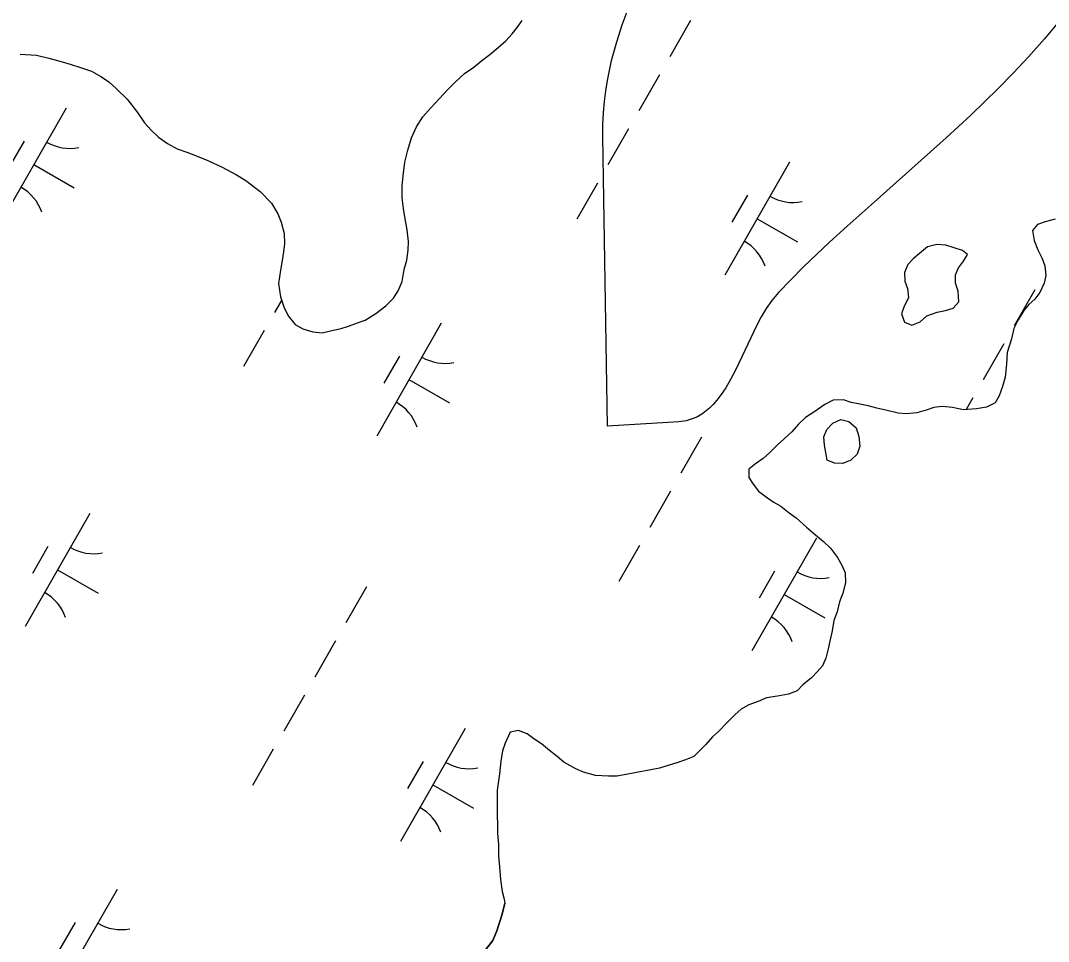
# Model space of a CAD drawing. Extents: x 3930721 to 3950824, y 220441 to 242861.
# Drawn here: x 3944365.5 to 3944760.9, y 232062.2 to 232416.4 of the extents above; entities that cross this region are included whole.
import ezdxf

# ---------------------------------------------------------------- set-up
doc = ezdxf.new("R2010")
doc.units = 0
for name, color, linetype in [('V-SITE-VEGE', 7, 'Continuous'), ('V-TOPO-SHOR', 7, 'Continuous'), ('V-WETL-SWMP', 7, 'Continuous')]:
    doc.layers.add(name, color=color, linetype=linetype)

msp = doc.modelspace()

# ---------------------------------------------------------------- linework, layer by layer
at = {"layer": 'V-SITE-VEGE'}
msp.add_lwpolyline([(3944766.43, 232417.84), (3944759.34, 232409.38), (3944753.16, 232402.4), (3944747.26, 232396.09), (3944741.67, 232390.36), (3944731.03, 232379.99), (3944721.61, 232371.26), (3944692.67, 232345.56), (3944683.5, 232337.35), (3944676.71, 232331.12), (3944666.73, 232321.6), (3944661.85, 232316.71), (3944657.04, 232311.73), (3944654.52, 232308.72), (3944652.34, 232305.58), (3944650.44, 232302.4), (3944648.75, 232299.26), (3944640.62, 232282.21), (3944638.6, 232278.33), (3944636.74, 232275.13), (3944635.01, 232272.52), (3944633.4, 232270.4), (3944631.92, 232268.69), (3944630.55, 232267.33), (3944627.99, 232265.27), (3944625.9, 232264.02), (3944624.24, 232263.27), (3944621.57, 232262.45), (3944618.69, 232262.05), (3944591.29, 232260.33), (3944589.46, 232371.69), (3944589.49, 232376.37), (3944589.7, 232380.87), (3944590.09, 232385.2), (3944590.61, 232389.35), (3944591.26, 232393.35), (3944592.89, 232401.02), (3944594.82, 232408.13), (3944596.96, 232414.74), (3944599.24, 232420.88)], dxfattribs=at)
at = {"layer": 'V-TOPO-SHOR'}
for points in [[(3944495.15, 232300.16), (3944498.09, 232301.17), (3944502.16, 232303.67), (3944506.05, 232306.66), (3944508.97, 232309.63), (3944510.74, 232312.43), (3944512.34, 232316.05), (3944513.11, 232320.64), (3944514.06, 232324.25), (3944514.68, 232328.02), (3944514.8, 232331.46), (3944514.27, 232335.88), (3944513.41, 232340.12), (3944512.88, 232344.05), (3944512.34, 232348.13), (3944512.3, 232352.71), (3944512.75, 232356.65), (3944513.35, 232361.9), (3944514.45, 232366.49), (3944515.87, 232371.25), (3944517.79, 232375.53), (3944520.21, 232379.32), (3944523.29, 232382.78), (3944526.69, 232386.42), (3944529.93, 232389.89), (3944532.68, 232392.7), (3944536.25, 232396.01), (3944539.83, 232398.5), (3944542.91, 232400.99), (3944546, 232403.31), (3944549.25, 232405.96), (3944552.17, 232408.61), (3944554.59, 232411.26), (3944556.53, 232413.73), (3944558.47, 232416.37)], [(3944365.44, 232403.45), (3944371.67, 232403.02), (3944376.42, 232401.92), (3944379.71, 232400.98), (3944384.63, 232399.55), (3944388.57, 232398.28), (3944392.85, 232396.85), (3944396.63, 232394.76), (3944399.43, 232392.83), (3944402.41, 232390.07), (3944406.54, 232386.19), (3944410.52, 232380.99), (3944413.18, 232377.09), (3944415.83, 232374.17), (3944418.64, 232371.58), (3944422.1, 232369.15), (3944425.72, 232367.06), (3944429.5, 232365.79), (3944432.79, 232364.52), (3944437.55, 232362.6), (3944443.14, 232360.04), (3944448.58, 232356.98), (3944452.2, 232354.89), (3944457.64, 232350.69), (3944462.11, 232346.15), (3944464.44, 232342.08), (3944465.78, 232338.82), (3944466.97, 232334.42), (3944467.01, 232330.65), (3944466.72, 232327.37), (3944466.1, 232324.09), (3944465.48, 232320.32), (3944464.71, 232315.24), (3944465.58, 232310.17), (3944466.77, 232306.26), (3944468.44, 232302.84), (3944471.1, 232299.43), (3944474.06, 232297.82), (3944478, 232296.71), (3944481.6, 232296.26), (3944485.2, 232297.11), (3944488.79, 232297.97), (3944491.73, 232298.82), (3944495.15, 232300.16)], [(3944763.53, 232340.03), (3944759.62, 232339.01), (3944756.68, 232337.99), (3944754.74, 232335.68), (3944755.43, 232331.76), (3944756.78, 232328.17), (3944758.45, 232324.92), (3944759.46, 232321.98), (3944759.82, 232318.38), (3944759.2, 232315.43), (3944757.6, 232311.81), (3944755.66, 232309.18), (3944753.39, 232307.19), (3944751.45, 232304.88), (3944749.19, 232301.25), (3944747.59, 232297.96), (3944746.65, 232294.02), (3944745.06, 232288.77), (3944744.78, 232284.18), (3944744.18, 232279.27), (3944743.23, 232275.65), (3944741.96, 232272.04), (3944740.35, 232269.4), (3944737.09, 232267.74), (3944733.17, 232267.04), (3944728.26, 232266.67), (3944724, 232267.6), (3944720.07, 232267.89), (3944716.8, 232267.53), (3944713.86, 232266.52), (3944710.27, 232265.5), (3944706.35, 232265.13), (3944703.07, 232265.43), (3944698.8, 232266.37), (3944694.86, 232267.31), (3944691.58, 232268.26), (3944688.3, 232268.88), (3944685.02, 232269.5), (3944682.06, 232270.45), (3944678.14, 232270.41), (3944674.88, 232268.74), (3944670.98, 232266.08), (3944667.4, 232263.76), (3944664.81, 232261.11), (3944662.22, 232258.14), (3944659.3, 232255.49), (3944656.7, 232253.17), (3944653.79, 232250.2), (3944651.19, 232247.88), (3944648.26, 232245.88), (3944645.66, 232243.89), (3944645.7, 232240.62), (3944647.36, 232238.02), (3944649.35, 232235.42), (3944651.99, 232233.48), (3944654.96, 232231.22), (3944657.92, 232229.61), (3944661.22, 232227.03), (3944663.86, 232225.09), (3944667.83, 232221.53), (3944670.47, 232219.26), (3944674.43, 232216.03), (3944677.08, 232213.43), (3944679.73, 232209.86)], [(3944727.81, 232327.89), (3944724.69, 232329), (3944721.4, 232329.95), (3944717.96, 232330.24), (3944714.37, 232329.39), (3944711.29, 232326.74), (3944708.85, 232324.75), (3944706.75, 232322.6), (3944705.47, 232319.47), (3944705.67, 232316.2), (3944706.68, 232313.27), (3944707.04, 232309.67), (3944705.43, 232306.54), (3944704.32, 232303.58), (3944705.5, 232300.32), (3944708.29, 232299.2), (3944711.55, 232300.55), (3944714.15, 232302.86), (3944718.06, 232304.21), (3944721.33, 232304.9), (3944724.27, 232305.75), (3944726.37, 232308.23), (3944726.17, 232312.32), (3944725.15, 232315.42), (3944725.12, 232318.53), (3944726.24, 232321.32), (3944728.18, 232323.8), (3944729.79, 232326.43), (3944727.81, 232327.89)], [(3944674.71, 232253.03), (3944674.51, 232256.3), (3944675.63, 232259.1), (3944677.9, 232261.57), (3944680.99, 232262.92), (3944684.11, 232262.13), (3944686.92, 232259.7), (3944687.94, 232256.44), (3944688.3, 232252.68), (3944687.35, 232249.56), (3944684.92, 232247.24), (3944681.82, 232246.06), (3944678.54, 232246.19), (3944675.75, 232247.31), (3944674.71, 232253.03)], [(3944679.73, 232209.86), (3944681.4, 232206.93), (3944682.73, 232204), (3944682.77, 232200.07), (3944681.83, 232196.13), (3944680.56, 232192.84), (3944679.61, 232188.91), (3944678.34, 232185.62), (3944677.72, 232181.68), (3944676.78, 232177.75), (3944676.16, 232174.79), (3944675.21, 232171.18), (3944673.93, 232168.22), (3944671.99, 232165.91), (3944669.72, 232163.6), (3944666.47, 232160.95), (3944664.21, 232158.63), (3944660.95, 232157.29), (3944656.7, 232156.59), (3944652.45, 232155.89), (3944649.19, 232154.55), (3944645.6, 232153.21), (3944642.67, 232151.54), (3944640.4, 232149.55), (3944637.16, 232146.24), (3944633.92, 232142.94), (3944631.65, 232140.95), (3944629.06, 232137.98), (3944626.79, 232135.66), (3944624.52, 232133.35), (3944621.26, 232132.01), (3944618.32, 232130.99), (3944611.24, 232128.86)], [(3944611.24, 232128.86), (3944607.97, 232128.18), (3944602.42, 232127.14), (3944598.5, 232126.44), (3944594.9, 232125.75), (3944591.63, 232125.72), (3944586.71, 232126), (3944582.12, 232127.26), (3944579.16, 232128.54), (3944574.55, 232131.11), (3944571.91, 232133.38), (3944568.94, 232135.64), (3944565.96, 232138.23), (3944563, 232140.16), (3944560.36, 232142.1), (3944557.07, 232143.38), (3944553.81, 232142.69), (3944551.88, 232138.42), (3944550.93, 232135.46), (3944550.32, 232131.52), (3944549.71, 232126.61), (3944548.79, 232120.38), (3944548.83, 232116.45), (3944548.89, 232110.88), (3944548.93, 232106.96), (3944548.96, 232103.68), (3944549.33, 232099.43), (3944549.38, 232095.17), (3944549.75, 232090.92), (3944550.12, 232086.02), (3944550.82, 232081.44), (3944551.51, 232078.5), (3944551.83, 232076.98)], [(3943878.86, 231915.52), (3943895.91, 231911.73), (3943940.91, 231910.09), (3944073.15, 231900.24), (3944208.92, 231887.4), (3944337.91, 231877.05), (3944359.36, 231876.57), (3944375.66, 231877.9), (3944391.24, 231881.55), (3944404, 231887.04), (3944410.01, 231891.53), (3944440.39, 231929.83), (3944515.89, 232022.88), (3944547.19, 232062.59), (3944548.78, 232066.33), (3944550.81, 232072.65), (3944551.83, 232076.98)]]:
    msp.add_lwpolyline(points, dxfattribs=at)
at = {"layer": 'V-WETL-SWMP'}
for p, q in [((3944556.53, 232413.73), (3944558.47, 232416.37)), ((3944623.26, 232416.37), (3944615.31, 232402.48)), ((3944552.17, 232408.61), (3944554.59, 232411.26)), ((3944554.59, 232411.26), (3944556.53, 232413.73)), ((3944549.25, 232405.96), (3944552.17, 232408.61)), ((3944365.44, 232403.45), (3944371.67, 232403.02)), ((3944371.67, 232403.02), (3944376.42, 232401.92)), ((3944542.91, 232400.99), (3944546, 232403.31)), ((3944546, 232403.31), (3944549.25, 232405.96)), ((3944376.42, 232401.92), (3944379.71, 232400.97)), ((3944379.71, 232400.97), (3944384.63, 232399.55)), ((3944384.63, 232399.55), (3944388.57, 232398.28)), ((3944539.83, 232398.5), (3944542.91, 232400.99)), ((3944388.57, 232398.28), (3944392.84, 232396.85)), ((3944392.84, 232396.85), (3944396.63, 232394.76)), ((3944532.68, 232392.7), (3944536.25, 232396.01)), ((3944536.25, 232396.01), (3944539.83, 232398.5)), ((3944611.34, 232395.54), (3944603.39, 232381.66)), ((3944396.63, 232394.76), (3944399.43, 232392.83)), ((3944399.43, 232392.83), (3944402.41, 232390.07)), ((3944529.93, 232389.89), (3944532.68, 232392.7)), ((3944402.41, 232390.07), (3944406.54, 232386.19)), ((3944526.69, 232386.42), (3944529.93, 232389.89)), ((3944406.54, 232386.19), (3944410.52, 232380.99)), ((3944523.29, 232382.78), (3944526.69, 232386.42)), ((3944383.03, 232382.64), (3944358.18, 232339.25)), ((3944410.52, 232380.99), (3944413.18, 232377.09)), ((3944517.8, 232375.53), (3944520.21, 232379.32)), ((3944520.21, 232379.32), (3944523.29, 232382.78)), ((3944413.18, 232377.09), (3944415.83, 232374.17)), ((3944515.88, 232371.25), (3944517.8, 232375.53)), ((3944415.83, 232374.17), (3944418.64, 232371.58)), ((3944418.64, 232371.58), (3944422.1, 232369.15)), ((3944599.41, 232374.71), (3944591.46, 232360.83)), ((3944366.89, 232369.99), (3944360.93, 232359.57)), ((3944422.1, 232369.15), (3944425.72, 232367.06)), ((3944514.45, 232366.49), (3944515.88, 232371.25)), ((3944425.72, 232367.06), (3944429.5, 232365.79)), ((3944429.5, 232365.79), (3944432.79, 232364.52)), ((3944432.79, 232364.52), (3944437.55, 232362.6)), ((3944513.35, 232361.89), (3944514.45, 232366.49)), ((3944370.6, 232360.95), (3944386.22, 232352)), ((3944437.55, 232362.6), (3944443.14, 232360.04)), ((3944443.14, 232360.04), (3944448.58, 232356.98)), ((3944512.75, 232356.65), (3944513.35, 232361.89)), ((3944661.24, 232361.87), (3944636.39, 232318.48)), ((3944448.58, 232356.98), (3944452.2, 232354.89)), ((3944512.3, 232352.72), (3944512.75, 232356.65)), ((3944452.2, 232354.89), (3944457.64, 232350.69)), ((3944512.34, 232348.13), (3944512.3, 232352.72)), ((3944587.48, 232353.89), (3944579.53, 232340)), ((3944457.64, 232350.69), (3944462.11, 232346.15)), ((3944512.88, 232344.05), (3944512.34, 232348.13)), ((3944645.1, 232349.21), (3944639.13, 232338.8)), ((3944462.11, 232346.15), (3944464.44, 232342.08)), ((3944513.41, 232340.12), (3944512.88, 232344.05)), ((3944464.44, 232342.08), (3944465.79, 232338.82)), ((3944514.27, 232335.88), (3944513.41, 232340.12)), ((3944648.81, 232340.17), (3944664.43, 232331.23)), ((3944763.53, 232340.03), (3944759.62, 232339.01)), ((3944465.79, 232338.82), (3944466.98, 232334.42)), ((3944514.8, 232331.46), (3944514.27, 232335.88)), ((3944756.68, 232337.99), (3944754.74, 232335.68)), ((3944759.62, 232339.01), (3944756.68, 232337.99)), ((3944466.98, 232334.42), (3944467.01, 232330.65)), ((3944754.74, 232335.68), (3944755.43, 232331.76)), ((3944467.01, 232330.65), (3944466.72, 232327.37)), ((3944514.06, 232324.25), (3944514.68, 232328.02)), ((3944514.68, 232328.02), (3944514.8, 232331.46)), ((3944714.37, 232329.39), (3944711.29, 232326.74)), ((3944717.96, 232330.24), (3944714.37, 232329.39)), ((3944721.4, 232329.95), (3944717.96, 232330.24)), ((3944724.69, 232329), (3944721.4, 232329.95)), ((3944727.81, 232327.89), (3944724.69, 232329)), ((3944729.79, 232326.43), (3944727.81, 232327.89)), ((3944755.43, 232331.76), (3944756.78, 232328.17)), ((3944756.78, 232328.17), (3944758.45, 232324.92)), ((3944466.1, 232324.09), (3944465.48, 232320.32)), ((3944466.72, 232327.37), (3944466.1, 232324.09)), ((3944513.11, 232320.64), (3944514.06, 232324.25)), ((3944708.85, 232324.75), (3944706.75, 232322.6)), ((3944711.29, 232326.74), (3944708.85, 232324.75)), ((3944728.18, 232323.8), (3944729.79, 232326.43)), ((3944758.45, 232324.92), (3944759.46, 232321.98)), ((3944465.48, 232320.32), (3944464.71, 232315.24)), ((3944512.34, 232316.05), (3944513.11, 232320.64)), ((3944706.75, 232322.6), (3944705.47, 232319.47)), ((3944725.12, 232318.53), (3944726.24, 232321.32)), ((3944726.24, 232321.32), (3944728.18, 232323.8)), ((3944759.46, 232321.98), (3944759.82, 232318.38)), ((3944510.74, 232312.43), (3944512.34, 232316.05)), ((3944705.47, 232319.47), (3944705.66, 232316.2)), ((3944705.66, 232316.2), (3944706.68, 232313.27)), ((3944725.15, 232315.42), (3944725.12, 232318.53)), ((3944759.82, 232318.38), (3944759.2, 232315.43)), ((3944759.68, 232319.85), (3944759.65, 232319.82)), ((3944464.71, 232315.24), (3944465.58, 232310.17)), ((3944508.97, 232309.63), (3944510.74, 232312.43)), ((3944706.68, 232313.27), (3944707.04, 232309.67)), ((3944726.17, 232312.32), (3944725.15, 232315.42)), ((3944726.37, 232308.23), (3944726.17, 232312.32)), ((3944755.68, 232312.87), (3944747.73, 232298.99)), ((3944759.2, 232315.43), (3944757.6, 232311.81)), ((3944465.97, 232308.9), (3944463.22, 232304.1)), ((3944465.58, 232310.17), (3944466.77, 232306.26)), ((3944506.05, 232306.65), (3944508.97, 232309.63)), ((3944707.04, 232309.67), (3944705.43, 232306.54)), ((3944724.27, 232305.75), (3944726.37, 232308.23)), ((3944755.66, 232309.17), (3944753.39, 232307.19)), ((3944757.6, 232311.81), (3944755.66, 232309.17)), ((3944466.77, 232306.26), (3944468.44, 232302.84)), ((3944502.15, 232303.67), (3944506.05, 232306.65)), ((3944705.43, 232306.54), (3944704.32, 232303.58)), ((3944714.15, 232302.86), (3944718.06, 232304.21)), ((3944718.06, 232304.21), (3944721.33, 232304.9)), ((3944721.33, 232304.9), (3944724.27, 232305.75)), ((3944751.45, 232304.88), (3944749.19, 232301.25)), ((3944753.39, 232307.19), (3944751.45, 232304.88)), ((3944468.44, 232302.84), (3944471.1, 232299.43)), ((3944495.15, 232300.16), (3944498.09, 232301.17)), ((3944498.09, 232301.17), (3944502.15, 232303.67)), ((3944704.32, 232303.58), (3944705.5, 232300.32)), ((3944705.5, 232300.32), (3944708.29, 232299.2)), ((3944708.29, 232299.2), (3944711.55, 232300.55)), ((3944711.55, 232300.55), (3944714.15, 232302.86)), ((3944749.19, 232301.25), (3944747.59, 232297.96)), ((3944459.25, 232297.16), (3944451.3, 232283.28)), ((3944471.1, 232299.43), (3944474.06, 232297.82)), ((3944474.06, 232297.82), (3944478, 232296.71)), ((3944478, 232296.71), (3944481.6, 232296.26)), ((3944481.6, 232296.26), (3944485.2, 232297.11)), ((3944485.2, 232297.11), (3944488.79, 232297.97)), ((3944488.79, 232297.97), (3944491.73, 232298.82)), ((3944491.73, 232298.82), (3944495.15, 232300.16)), ((3944527.37, 232299.97), (3944502.52, 232256.59)), ((3944747.59, 232297.96), (3944746.65, 232294.02)), ((3944746.65, 232294.02), (3944745.06, 232288.77)), ((3944743.75, 232292.05), (3944735.8, 232278.16)), ((3944745.06, 232288.77), (3944744.78, 232284.18)), ((3944511.23, 232287.32), (3944505.27, 232276.91)), ((3944744.78, 232284.18), (3944744.18, 232279.27)), ((3944514.94, 232278.28), (3944530.56, 232269.33)), ((3944744.18, 232279.27), (3944743.23, 232275.65)), ((3944743.23, 232275.65), (3944741.96, 232272.04)), ((3944674.88, 232268.74), (3944670.98, 232266.08)), ((3944678.14, 232270.41), (3944674.88, 232268.74)), ((3944682.06, 232270.45), (3944678.14, 232270.41)), ((3944685.02, 232269.5), (3944682.06, 232270.45)), ((3944688.3, 232268.88), (3944685.02, 232269.5)), ((3944691.58, 232268.26), (3944688.3, 232268.88)), ((3944731.82, 232271.22), (3944729.26, 232266.74)), ((3944740.35, 232269.4), (3944737.09, 232267.74)), ((3944741.96, 232272.04), (3944740.35, 232269.4)), ((3944670.98, 232266.08), (3944667.4, 232263.76)), ((3944694.86, 232267.31), (3944691.58, 232268.26)), ((3944698.8, 232266.37), (3944694.86, 232267.31)), ((3944703.07, 232265.43), (3944698.8, 232266.37)), ((3944706.34, 232265.13), (3944703.07, 232265.43)), ((3944710.27, 232265.5), (3944706.34, 232265.13)), ((3944713.86, 232266.52), (3944710.27, 232265.5)), ((3944716.8, 232267.53), (3944713.86, 232266.52)), ((3944720.07, 232267.89), (3944716.8, 232267.53)), ((3944724, 232267.6), (3944720.07, 232267.89)), ((3944728.26, 232266.66), (3944724, 232267.6)), ((3944733.17, 232267.04), (3944728.26, 232266.66)), ((3944737.09, 232267.74), (3944733.17, 232267.04)), ((3944664.81, 232261.11), (3944662.22, 232258.14)), ((3944667.4, 232263.76), (3944664.81, 232261.11)), ((3944662.22, 232258.14), (3944659.3, 232255.49)), ((3944627.44, 232256.15), (3944619.49, 232242.26)), ((3944656.7, 232253.17), (3944653.79, 232250.2)), ((3944659.3, 232255.49), (3944656.7, 232253.17)), ((3944653.79, 232250.2), (3944651.19, 232247.88)), ((3944648.26, 232245.88), (3944645.66, 232243.89)), ((3944651.19, 232247.88), (3944648.26, 232245.88)), ((3944645.66, 232243.89), (3944645.7, 232240.62)), ((3944645.7, 232240.62), (3944647.36, 232238.02)), ((3944647.36, 232238.02), (3944649.35, 232235.42)), ((3944615.52, 232235.32), (3944607.56, 232221.44)), ((3944649.35, 232235.42), (3944651.99, 232233.48)), ((3944651.99, 232233.48), (3944654.96, 232231.22)), ((3944654.96, 232231.22), (3944657.92, 232229.61)), ((3944657.92, 232229.61), (3944661.22, 232227.03)), ((3944392.18, 232226.76), (3944367.33, 232183.38)), ((3944661.22, 232227.03), (3944663.86, 232225.09)), ((3944663.86, 232225.09), (3944667.83, 232221.53)), ((3944667.83, 232221.53), (3944670.47, 232219.26)), ((3944671.71, 232217.31), (3944646.86, 232173.92)), ((3944670.47, 232219.26), (3944674.43, 232216.03)), ((3944376.04, 232214.11), (3944370.07, 232203.7)), ((3944603.59, 232214.5), (3944595.64, 232200.61)), ((3944674.43, 232216.03), (3944677.07, 232213.44)), ((3944677.07, 232213.44), (3944679.73, 232209.86)), ((3944679.73, 232209.86), (3944681.4, 232206.93)), ((3944681.4, 232206.93), (3944682.74, 232204)), ((3944379.75, 232205.07), (3944395.37, 232196.12)), ((3944655.57, 232204.66), (3944649.61, 232194.24)), ((3944682.74, 232204), (3944682.77, 232200.07)), ((3944498.55, 232198.6), (3944490.59, 232184.71)), ((3944682.77, 232200.07), (3944681.83, 232196.13)), ((3944659.29, 232195.61), (3944674.91, 232186.67)), ((3944681.83, 232196.13), (3944680.56, 232192.85)), ((3944680.56, 232192.85), (3944679.61, 232188.91)), ((3944678.34, 232185.62), (3944677.72, 232181.68)), ((3944679.61, 232188.91), (3944678.34, 232185.62)), ((3944677.72, 232181.68), (3944676.78, 232177.75)), ((3944486.62, 232177.77), (3944478.67, 232163.89)), ((3944676.78, 232177.75), (3944676.16, 232174.79)), ((3944676.16, 232174.79), (3944675.21, 232171.18)), ((3944675.21, 232171.18), (3944673.93, 232168.22)), ((3944671.99, 232165.91), (3944669.72, 232163.6)), ((3944673.93, 232168.22), (3944671.99, 232165.91)), ((3944669.72, 232163.6), (3944666.47, 232160.95)), ((3944664.21, 232158.63), (3944660.95, 232157.29)), ((3944666.47, 232160.95), (3944664.21, 232158.63)), ((3944474.69, 232156.94), (3944466.74, 232143.06)), ((3944649.19, 232154.55), (3944645.6, 232153.21)), ((3944652.45, 232155.89), (3944649.19, 232154.55)), ((3944656.7, 232156.59), (3944652.45, 232155.89)), ((3944660.95, 232157.29), (3944656.7, 232156.59)), ((3944642.67, 232151.54), (3944640.4, 232149.55)), ((3944645.6, 232153.21), (3944642.67, 232151.54)), ((3944637.16, 232146.24), (3944633.92, 232142.94)), ((3944640.4, 232149.55), (3944637.16, 232146.24)), ((3944536.52, 232144.1), (3944511.67, 232100.71)), ((3944553.81, 232142.69), (3944551.89, 232138.41)), ((3944557.07, 232143.38), (3944553.81, 232142.69)), ((3944560.36, 232142.1), (3944557.07, 232143.38)), ((3944563, 232140.16), (3944560.36, 232142.1)), ((3944633.92, 232142.94), (3944631.65, 232140.95)), ((3944551.89, 232138.41), (3944550.93, 232135.46)), ((3944565.96, 232138.23), (3944563, 232140.16)), ((3944568.94, 232135.64), (3944565.96, 232138.23)), ((3944631.65, 232140.95), (3944629.06, 232137.98)), ((3944462.76, 232136.12), (3944454.81, 232122.23)), ((3944550.93, 232135.46), (3944550.32, 232131.52)), ((3944571.91, 232133.38), (3944568.94, 232135.64)), ((3944626.79, 232135.66), (3944624.52, 232133.35)), ((3944629.06, 232137.98), (3944626.79, 232135.66)), ((3944520.38, 232131.44), (3944514.42, 232121.03)), ((3944550.32, 232131.52), (3944549.71, 232126.61)), ((3944574.55, 232131.11), (3944571.91, 232133.38)), ((3944579.16, 232128.54), (3944574.55, 232131.11)), ((3944618.32, 232130.99), (3944611.24, 232128.87)), ((3944621.26, 232132.01), (3944618.32, 232130.99)), ((3944624.52, 232133.35), (3944621.26, 232132.01)), ((3944549.71, 232126.61), (3944548.79, 232120.38)), ((3944582.12, 232127.26), (3944579.16, 232128.54)), ((3944586.71, 232126), (3944582.12, 232127.26)), ((3944598.5, 232126.45), (3944594.9, 232125.75)), ((3944602.42, 232127.14), (3944598.5, 232126.45)), ((3944607.97, 232128.18), (3944602.42, 232127.14)), ((3944611.24, 232128.87), (3944607.97, 232128.18)), ((3944524.09, 232122.4), (3944539.71, 232113.46)), ((3944591.63, 232125.72), (3944586.71, 232126)), ((3944594.9, 232125.75), (3944591.63, 232125.72)), ((3944548.79, 232120.38), (3944548.83, 232116.45)), ((3944548.83, 232116.45), (3944548.89, 232110.88)), ((3944548.89, 232110.88), (3944548.93, 232106.96)), ((3944548.93, 232106.96), (3944548.96, 232103.68)), ((3944548.96, 232103.68), (3944549.33, 232099.43)), ((3944549.33, 232099.43), (3944549.38, 232095.17)), ((3944549.38, 232095.17), (3944549.75, 232090.92)), ((3944549.75, 232090.92), (3944550.12, 232086.01)), ((3944550.12, 232086.01), (3944550.82, 232081.44)), ((3944402.65, 232082.21), (3944377.8, 232038.82)), ((3944550.82, 232081.44), (3944551.51, 232078.5)), ((3944551.83, 232076.98), (3944550.81, 232072.65)), ((3944551.51, 232078.5), (3944551.83, 232076.98)), ((3944550.81, 232072.65), (3944548.78, 232066.33)), ((3944386.51, 232069.55), (3944380.55, 232059.14)), ((3944548.78, 232066.33), (3944547.19, 232062.59)), ((3944547.19, 232062.59), (3944515.89, 232022.88))]:
    msp.add_line(p, q, dxfattribs=at)
msp.add_lwpolyline([(3944675.75, 232247.31), (3944674.71, 232253.03), (3944674.51, 232256.3), (3944675.63, 232259.1), (3944677.9, 232261.57), (3944680.99, 232262.91), (3944684.11, 232262.13), (3944686.92, 232259.7), (3944687.94, 232256.44), (3944688.3, 232252.68), (3944687.35, 232249.55), (3944684.92, 232247.24), (3944681.82, 232246.06), (3944678.54, 232246.19)], close=True, dxfattribs=at)
for centre, start, end in [((3944384.54, 232384.8), 239.4279, 280.9715), ((3944357.08, 232336.86), 19.4279, 60.9715), ((3944662.75, 232364.02), 239.4279, 280.9715), ((3944635.29, 232316.08), 19.4279, 60.9715), ((3944528.88, 232302.13), 239.4279, 280.9715), ((3944501.42, 232254.19), 19.4279, 60.9715), ((3944393.68, 232228.92), 239.4279, 280.9715), ((3944673.22, 232219.47), 239.4279, 280.9715), ((3944366.23, 232180.98), 19.4279, 60.9715), ((3944645.76, 232171.53), 19.4279, 60.9715), ((3944538.03, 232146.25), 239.4279, 280.9715), ((3944510.57, 232098.32), 19.4279, 60.9715), ((3944404.16, 232084.36), 239.4279, 280.9715)]:
    msp.add_arc(centre, 17.62, start, end, dxfattribs=at)

doc.saveas('drawing.dxf')
